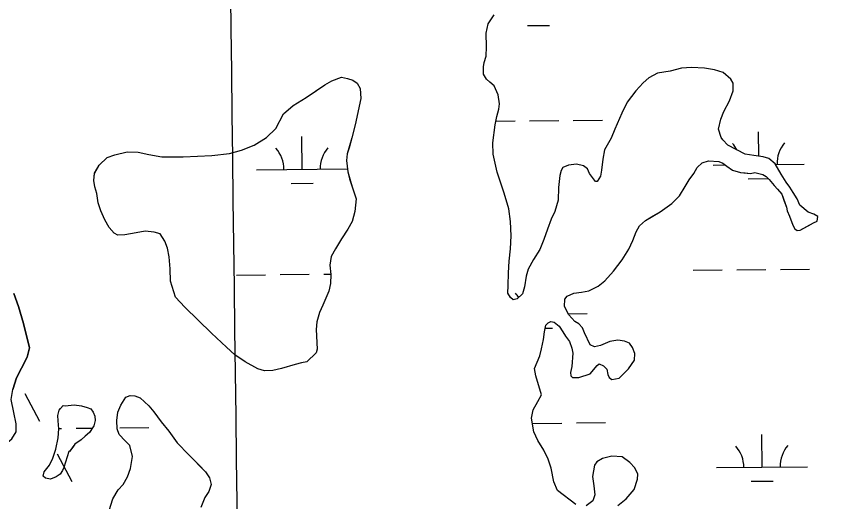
# Model space of a CAD drawing. Extents: x 3734862 to 3772949, y 391520 to 417239.
# Drawn here: x 3762502 to 3763397, y 408713 to 409247 of the extents above; entities that cross this region are included whole.
import ezdxf

# ---------------------------------------------------------------- set-up
doc = ezdxf.new("R2010")
doc.units = 0
for name, color, linetype in [('V-GRID-MAJR', 7, 'Continuous'), ('V-TOPO-SHOR', 7, 'Continuous'), ('V-UTIL-LINE', 7, 'Continuous'), ('V-WETL-SWMP', 7, 'Continuous')]:
    doc.layers.add(name, color=color, linetype=linetype)

msp = doc.modelspace()

# ---------------------------------------------------------------- linework, layer by layer
at = {"layer": 'V-GRID-MAJR'}
for points in [[(3762898.11, 397163.15), (3762817.93, 403220.83), (3762737.71, 409281.1), (3762657.5, 415341.38), (3762657.46, 415343.98)], [(3738908.57, 408973.48), (3741556.26, 409006.89), (3746851.64, 409074.29), (3752147, 409142.46), (3757442.36, 409211.39), (3762737.71, 409281.1), (3768033.05, 409351.58), (3770680.71, 409387.1)]]:
    msp.add_spline(points, degree=3, dxfattribs=at)
at = {"layer": 'V-TOPO-SHOR'}
for points in [[(3763269.62, 409188.13), (3763258.62, 409190.14), (3763244.08, 409190.58), (3763233.07, 409189.84), (3763220.87, 409186.74), (3763206.71, 409184.43), (3763197.26, 409179.36), (3763190.95, 409173.88), (3763183.05, 409165.26), (3763173.57, 409152.72), (3763167.63, 409140.56), (3763160.1, 409122.9), (3763155.73, 409113.09), (3763148.61, 409100.15), (3763146.61, 409089.93), (3763145.38, 409077.75), (3763144.18, 409071.47), (3763140.62, 409065.59), (3763138.65, 409065.59), (3763132, 409074.27), (3763130.06, 409079.38), (3763125.35, 409082.54), (3763117.89, 409084.54), (3763108.85, 409083.4), (3763102.94, 409080.67), (3763100.96, 409077.53), (3763099.37, 409072.03), (3763098.14, 409058.67), (3763097.7, 409044.92), (3763094.11, 409032.35), (3763090.15, 409024.11), (3763085.78, 409013.12), (3763081.81, 409001.74), (3763077.44, 408990.75), (3763070.72, 408979.77), (3763064.78, 408969.18), (3763062.39, 408961.33), (3763060.78, 408949.54), (3763058.39, 408942.08), (3763052.47, 408936.6), (3763048.15, 408935.44), (3763045.4, 408937.81), (3763042.28, 408942.54), (3763042.7, 408951.18), (3763043.15, 408964.94), (3763043.98, 408977.91), (3763045.21, 408991.27), (3763046.06, 409005.8), (3763045.33, 409021.53), (3763043.42, 409035.3), (3763038.37, 409052.61), (3763030.6, 409075.83), (3763026.35, 409095.5), (3763026, 409108.08), (3763028.44, 409127.72), (3763030.44, 409136.76), (3763032.43, 409145), (3763033.24, 409150.9), (3763031.71, 409160.73), (3763027.42, 409170.57), (3763022.72, 409174.52), (3763018.8, 409178.07), (3763015.68, 409183.59), (3763015.71, 409191.45), (3763016.51, 409196.16), (3763018.5, 409203.23), (3763018.94, 409213.45), (3763018.6, 409228.39), (3763020.6, 409238.6), (3763027.32, 409248.79)], [(3762613.76, 409006.42), (3762609.83, 409008.81), (3762604.32, 409014.75), (3762599.62, 409023.45), (3762595.31, 409033.33), (3762592.19, 409042.03), (3762590.65, 409052.29), (3762588.7, 409059.41), (3762587.55, 409066.52), (3762588.37, 409074.4), (3762593.14, 409083.47), (3762602.25, 409091.72), (3762610.55, 409094.85), (3762623.98, 409097.95), (3762636.21, 409097.51), (3762648.04, 409095.1), (3762662.24, 409092.67), (3762685.53, 409092.59), (3762701.32, 409093.32), (3762717.11, 409094.05), (3762736.46, 409096.34), (3762749.89, 409099.84), (3762763.72, 409105.32), (3762777.17, 409113.95), (3762787.47, 409123.77), (3762795.82, 409139.92), (3762806.51, 409148.96), (3762820.75, 409157.59), (3762832.23, 409165.44), (3762841.33, 409171.72), (3762848.85, 409176.03), (3762859.52, 409179.94), (3762866.22, 409178.73), (3762872.14, 409176.73), (3762876.86, 409173.56), (3762879.99, 409167.63), (3762880.74, 409156.57), (3762874.71, 409127.79), (3762871.1, 409113.59), (3762867.91, 409102.55), (3762865.91, 409095.85), (3762865.09, 409088.35), (3762866.62, 409076.11), (3762868.56, 409068.21), (3762871.29, 409059.52), (3762875.59, 409046.48), (3762874.35, 409032.27), (3762871.15, 409021.63), (3762866.38, 409012.96), (3762859.63, 409002.33), (3762852.88, 408991.31), (3762848.11, 408983.04), (3762846.89, 408973.57), (3762848.04, 408963.3), (3762847.61, 408953.44), (3762845.6, 408944.76), (3762839.23, 408929.4), (3762835.25, 408921.52), (3762832.45, 408911.27), (3762831.63, 408902.59), (3762832.73, 408881.27), (3762831.93, 408876.93)], [(3763132.74, 408854.14), (3763140.64, 408863.16), (3763142.61, 408865.11), (3763147.32, 408862.74), (3763151.23, 408859.18), (3763152.39, 408853.28), (3763153.56, 408850.14), (3763156.69, 408847.76), (3763164.56, 408849.31), (3763174.82, 408859.49), (3763181.54, 408868.9), (3763181.96, 408876.36), (3763179.23, 408883.05), (3763176.1, 408887.78), (3763170.61, 408889.77), (3763163.15, 408890.98), (3763154.49, 408889.44), (3763144.26, 408885.15), (3763137.57, 408883.61), (3763132.86, 408885.98), (3763126.62, 408898.98), (3763124.29, 408904.49), (3763120.37, 408908.83), (3763116.06, 408911.6), (3763109.4, 408918.7), (3763104.72, 408928.15), (3763105.14, 408936.01), (3763107.52, 408939.54), (3763115, 408942.65), (3763123.25, 408943.8), (3763131.51, 408945.34), (3763141.75, 408950.41), (3763148.85, 408956.28), (3763158.33, 408966.86), (3763167.81, 408979.4), (3763175.32, 408991.16), (3763179.68, 409000.58), (3763183.25, 409010), (3763187.21, 409016.67), (3763193.52, 409022.54), (3763200.22, 409026.45), (3763209.67, 409031.91), (3763222.68, 409041.3), (3763230.96, 409049.52), (3763237.29, 409060.11), (3763241.64, 409067.17), (3763246.78, 409074.22), (3763250.34, 409080.89), (3763255.87, 409085.98), (3763262.95, 409088.31), (3763274.35, 409087.48), (3763278.66, 409085.5), (3763282.97, 409082.34), (3763289.25, 409077.99), (3763297.88, 409075.21), (3763302.99, 409074.79), (3763308.89, 409074.38), (3763313.6, 409075.15), (3763322.64, 409073.15), (3763326.17, 409070.78), (3763329.69, 409067.62), (3763335.17, 409060.92), (3763338.69, 409056.97), (3763343.39, 409051.45), (3763346.11, 409043.97), (3763348.45, 409037.28), (3763349.21, 409033.35), (3763351.95, 409027.44), (3763355.45, 409017.6), (3763357.79, 409013.27), (3763360.14, 409011.69), (3763363.68, 409012.07), (3763372.34, 409016.75), (3763378.25, 409019.87), (3763382.19, 409021.82), (3763382.99, 409026.93), (3763378.68, 409029.7), (3763372.4, 409031.69), (3763363.39, 409039.58), (3763360.27, 409046.28), (3763355.97, 409053.37), (3763352.07, 409059.28), (3763348.16, 409064.8), (3763342.69, 409073.47), (3763336.05, 409084.89), (3763329, 409090.81), (3763323.1, 409092.41), (3763312.5, 409094.02), (3763303.07, 409095.63), (3763284.24, 409105.53), (3763278.76, 409111.05), (3763276.8, 409113.81), (3763273.69, 409122.86), (3763276.49, 409133.86), (3763279.66, 409142.49), (3763286, 409154.26), (3763289.97, 409165.25), (3763290, 409173.51), (3763287.27, 409177.84), (3763279.04, 409185.34), (3763269.62, 409188.13)], [(3762831.93, 408876.93), (3762821.62, 408867.1), (3762815.7, 408865.94), (3762808.59, 408864.39), (3762793.58, 408859.71), (3762784.1, 408857.77), (3762775.02, 408857.41), (3762767.52, 408859.41), (3762753.74, 408867.36), (3762742.33, 408874.9), (3762733.28, 408883.23), (3762716.76, 408898.68), (3762702.21, 408912.94), (3762687.27, 408927.21), (3762677.05, 408938.3), (3762671.59, 408955.69), (3762671.25, 408969.5), (3762670.11, 408982.53), (3762668.57, 408992.01), (3762665.44, 408999.91), (3762660.34, 409007.83), (3762653.64, 409009.83), (3762643.77, 409010.65), (3762633.9, 409009.11), (3762621.66, 409006.79), (3762613.76, 409006.42)], [(3762516.63, 408882.76), (3762510.04, 408909.15), (3762504.6, 408928.05), (3762499.54, 408942.24)], [(3763117.02, 408710.5), (3763097.03, 408725.9), (3763093.06, 408735.35), (3763089.9, 408750.22), (3763086.79, 408760.3), (3763082.03, 408770.06), (3763075.31, 408780.54), (3763071.02, 408790.31), (3763068.48, 408805.25), (3763070.17, 408814.45), (3763075.31, 408823.47), (3763079.27, 408830.92), (3763072.98, 408851.62), (3763071.84, 408859.88), (3763077.39, 408873.61), (3763079.39, 408881.47), (3763081.39, 408891.68), (3763082.6, 408900.32), (3763084.2, 408907.39), (3763086.57, 408910.13), (3763089.72, 408911.7), (3763093.26, 408910.9), (3763098.74, 408906.55), (3763102.65, 408900.25), (3763105.77, 408895.52), (3763110.08, 408889.61), (3763112.8, 408882.13), (3763113.96, 408876.62), (3763112.72, 408862.08), (3763111.13, 408855.41), (3763111.5, 408851.87), (3763113.46, 408849.89), (3763120.54, 408849.87), (3763132.74, 408854.14)], [(3762486.85, 408708.19), (3762477.06, 408719.24), (3762474.34, 408729.09), (3762474.77, 408738.92), (3762477.59, 408757.01), (3762482.35, 408766.83), (3762490.26, 408776.63), (3762497.36, 408782.51), (3762502.11, 408790.36), (3762502.15, 408799.01), (3762499.44, 408811.61), (3762496.74, 408825.79), (3762498.35, 408836.8), (3762502.34, 408849.77), (3762507.89, 408860.37), (3762514.23, 408872.15), (3762516.63, 408882.76)], [(3762604.33, 408703.74), (3762608.32, 408716.75), (3762614.28, 408726.59), (3762619.83, 408732.49), (3762624.6, 408740.76), (3762627.79, 408749.83), (3762629.81, 408763.24), (3762627.09, 408775.09), (3762621.98, 408780.24), (3762615.3, 408787.37), (3762612.96, 408793.69), (3762612.59, 408802.77), (3762613.81, 408811.85), (3762617, 408819.73), (3762622.56, 408828.39), (3762627.3, 408830.34)], [(3762627.3, 408830.34), (3762632.43, 408829.93), (3762638.34, 408827.54), (3762647.78, 408818.82), (3762653.28, 408812.09), (3762661.53, 408801.4), (3762669.78, 408791.11), (3762679.2, 408778.05), (3762691.78, 408764.98), (3762698.47, 408758.24), (3762703.19, 408753.49), (3762710.26, 408746.36), (3762714.58, 408739.63), (3762716.52, 408732.52), (3762713.73, 408724.64), (3762709.36, 408717.95), (3762704.98, 408706.91)], [(3762559.97, 408768.64), (3762554.38, 408750.9), (3762553.18, 408747.74), (3762550.41, 408743.81), (3762546.05, 408740.67), (3762539.73, 408738.32), (3762534.21, 408739.13), (3762531.85, 408741.51), (3762533.05, 408746.24), (3762538.6, 408753.72), (3762542.58, 408761.2), (3762545.77, 408771.06), (3762548.19, 408783.68), (3762549.02, 408793.54), (3762548.26, 408802.23), (3762547.89, 408808.15), (3762549.49, 408814.07), (3762550.68, 408816.03), (3762553.85, 408819.18), (3762555.82, 408818.78)], [(3762555.82, 408818.78), (3762565.69, 408819.92), (3762573.98, 408818.71), (3762580.29, 408817.1), (3762584.23, 408815.51), (3762586.58, 408811.95), (3762588.54, 408807.6), (3762588.92, 408802.86), (3762587.31, 408796.95), (3762582.55, 408789.47), (3762577.8, 408785.54), (3762573.44, 408781.61), (3762566.71, 408776.5), (3762564.33, 408773.35), (3762560.76, 408768.63), (3762559.97, 408768.64)], [(3763163.4, 408709.14), (3763172.47, 408716.58), (3763181.16, 408726.76), (3763184.74, 408738.15), (3763185.15, 408743.65), (3763182.03, 408750.74), (3763176.55, 408756.66), (3763167.93, 408762.58), (3763156.53, 408763.41), (3763146.3, 408761.09), (3763140, 408757.18), (3763137.63, 408753.66), (3763135.22, 408741.09), (3763136.75, 408730.86), (3763137.9, 408721.03), (3763135.91, 408714.36), (3763128.42, 408708.88)]]:
    msp.add_lwpolyline(points, dxfattribs=at)
at = {"layer": 'V-UTIL-LINE'}
for points in [[(3762511.7, 408832.28), (3762527.92, 408801.86)], [(3762547, 408766.07), (3762563.22, 408735.65)]]:
    msp.add_lwpolyline(points, dxfattribs=at)
at = {"layer": 'V-WETL-SWMP'}
for p, q in [((3763064.05, 409236.75), (3763088.05, 409237)), ((3763029.33, 409131.74), (3763050.31, 409131.96)), ((3763066.31, 409132.13), (3763098.31, 409132.47)), ((3763114.31, 409132.64), (3763146.31, 409132.97)), ((3763318.05, 409093.18), (3763317.77, 409120.04)), ((3762816.27, 409078.74), (3762815.89, 409114.74)), ((3763268.15, 409083.52), (3763281.18, 409083.65)), ((3763336.43, 409084.24), (3763368.15, 409084.57)), ((3762766.27, 409078.22), (3762866.23, 409079.27)), ((3762804.43, 409063.19), (3762828.43, 409063.44)), ((3763306.31, 409068.49), (3763328.46, 409068.72)), ((3763245.96, 408967.84), (3763277.96, 408968.18)), ((3763293.96, 408968.35), (3763325.96, 408968.69)), ((3763341.96, 408968.86), (3763373.96, 408969.2)), ((3762744.08, 408962.54), (3762776.08, 408962.88)), ((3762792.08, 408963.05), (3762824.08, 408963.39)), ((3762840.08, 408963.56), (3762848, 408963.64)), ((3763108.77, 408919.96), (3763129.4, 408920.18)), ((3763083.49, 408904.26), (3763091.56, 408904.35)), ((3762615.94, 408794.68), (3762647.94, 408795.02)), ((3763069.83, 408799.47), (3763101.82, 408799.81)), ((3763117.82, 408799.98), (3763149.82, 408800.32)), ((3762548.98, 408793.97), (3762551.95, 408794)), ((3762567.95, 408794.17), (3762585.66, 408794.36)), ((3763321.66, 408751.39), (3763321.28, 408787.39)), ((3763271.67, 408750.86), (3763371.66, 408751.92)), ((3763309.83, 408735.83), (3763333.83, 408736.08))]:
    msp.add_line(p, q, dxfattribs=at)
for points in [[(3763155.73, 409113.09), (3763148.61, 409100.15), (3763146.61, 409089.93), (3763145.38, 409077.75), (3763144.18, 409071.47), (3763140.62, 409065.59), (3763138.65, 409065.59), (3763132, 409074.27), (3763130.06, 409079.38), (3763125.35, 409082.54), (3763117.89, 409084.54), (3763108.85, 409083.39), (3763102.94, 409080.67), (3763100.96, 409077.53), (3763099.37, 409072.03), (3763098.14, 409058.67), (3763097.7, 409044.92), (3763094.11, 409032.35), (3763090.15, 409024.11), (3763085.78, 409013.12), (3763081.81, 409001.74), (3763077.44, 408990.75), (3763070.72, 408979.77), (3763064.78, 408969.18), (3763062.4, 408961.33), (3763060.78, 408949.54), (3763058.39, 408942.08), (3763052.47, 408936.6), (3763048.15, 408935.44), (3763045.4, 408937.81), (3763042.28, 408942.54), (3763042.7, 408951.18), (3763043.15, 408964.94), (3763043.98, 408977.91), (3763045.21, 408991.27), (3763046.06, 409005.8), (3763045.33, 409021.53), (3763043.42, 409035.29), (3763038.37, 409052.61), (3763030.6, 409075.83), (3763026.35, 409095.5), (3763026, 409108.08), (3763028.44, 409127.72), (3763030.44, 409136.76), (3763032.43, 409145), (3763033.24, 409150.9), (3763031.71, 409160.73), (3763027.42, 409170.57), (3763022.72, 409174.52), (3763018.8, 409178.07), (3763015.68, 409183.59), (3763015.71, 409191.45), (3763016.51, 409196.16), (3763018.5, 409203.23), (3763018.94, 409213.45), (3763018.6, 409228.39), (3763020.6, 409238.6), (3763027.32, 409248.79)], [(3763164.56, 408849.31), (3763174.82, 408859.49), (3763181.54, 408868.9), (3763181.96, 408876.36), (3763179.23, 408883.05), (3763176.11, 408887.78), (3763170.61, 408889.77), (3763163.15, 408890.98), (3763154.49, 408889.44), (3763144.26, 408885.15), (3763137.57, 408883.61), (3763132.86, 408885.98), (3763126.62, 408898.98), (3763124.28, 408904.49), (3763120.37, 408908.83), (3763116.06, 408911.6), (3763109.4, 408918.7), (3763104.72, 408928.15), (3763105.14, 408936.01), (3763107.52, 408939.54), (3763115, 408942.65), (3763123.25, 408943.8), (3763131.51, 408945.34), (3763141.75, 408950.41), (3763148.85, 408956.28), (3763158.33, 408966.86), (3763167.81, 408979.4), (3763175.32, 408991.16), (3763179.68, 409000.58), (3763183.25, 409010), (3763187.21, 409016.67), (3763193.52, 409022.54), (3763209.67, 409031.91), (3763222.68, 409041.3), (3763230.96, 409049.52), (3763237.29, 409060.11), (3763241.64, 409067.17), (3763246.78, 409074.22), (3763250.34, 409080.89), (3763255.87, 409085.98), (3763262.95, 409088.31), (3763274.35, 409087.48), (3763278.66, 409085.5), (3763282.97, 409082.34), (3763289.25, 409077.99), (3763297.88, 409075.21), (3763308.89, 409074.38), (3763313.6, 409075.15), (3763322.64, 409073.15), (3763326.17, 409070.78), (3763329.69, 409067.62), (3763335.17, 409060.92), (3763338.69, 409056.97), (3763343.39, 409051.45), (3763348.44, 409037.28), (3763349.21, 409033.35), (3763351.94, 409027.44), (3763355.45, 409017.6), (3763357.79, 409013.27), (3763360.14, 409011.69), (3763363.68, 409012.07), (3763378.25, 409019.87), (3763382.19, 409021.82), (3763383, 409026.93), (3763378.68, 409029.7), (3763372.4, 409031.69), (3763363.39, 409039.58), (3763360.27, 409046.28), (3763355.97, 409053.37), (3763352.06, 409059.28), (3763348.16, 409064.8), (3763342.69, 409073.47), (3763336.05, 409084.89), (3763328.99, 409090.81), (3763323.1, 409092.41), (3763312.5, 409094.02), (3763303.07, 409095.63), (3763284.24, 409105.53), (3763278.76, 409111.05), (3763276.8, 409113.81), (3763273.69, 409122.86), (3763276.49, 409133.86), (3763279.66, 409142.49), (3763286, 409154.26), (3763289.97, 409165.25), (3763290, 409173.51), (3763287.27, 409177.84), (3763279.04, 409185.34), (3763269.62, 409188.13), (3763258.62, 409190.13), (3763244.08, 409190.58), (3763233.07, 409189.84), (3763220.87, 409186.74), (3763206.71, 409184.43), (3763197.26, 409179.36), (3763190.95, 409173.88), (3763183.06, 409165.26), (3763173.57, 409152.72), (3763167.63, 409140.56), (3763160.1, 409122.9), (3763155.73, 409113.09)], [(3762499.54, 408942.24), (3762504.6, 408928.05), (3762510.04, 408909.15), (3762516.63, 408882.76), (3762514.23, 408872.15), (3762507.89, 408860.37), (3762502.34, 408849.77), (3762498.35, 408836.8)], [(3763117.02, 408710.5), (3763097.04, 408725.9), (3763093.06, 408735.35), (3763089.9, 408750.22), (3763086.79, 408760.3), (3763082.03, 408770.06), (3763075.31, 408780.54), (3763071.02, 408790.31), (3763068.48, 408805.26), (3763070.17, 408814.45), (3763075.31, 408823.47), (3763079.27, 408830.92), (3763072.98, 408851.62), (3763071.84, 408859.88), (3763077.39, 408873.61), (3763079.39, 408881.47), (3763081.39, 408891.68), (3763082.6, 408900.32), (3763084.2, 408907.39), (3763086.57, 408910.14), (3763089.72, 408911.7), (3763093.26, 408910.9), (3763098.74, 408906.55), (3763102.65, 408900.25), (3763105.78, 408895.52), (3763110.08, 408889.61), (3763112.8, 408882.13), (3763113.96, 408876.62), (3763112.72, 408862.08), (3763111.13, 408855.41), (3763111.51, 408851.87), (3763113.46, 408849.89), (3763120.54, 408849.87), (3763132.74, 408854.14), (3763140.64, 408863.16), (3763142.61, 408865.11), (3763147.32, 408862.74), (3763151.23, 408859.18), (3763152.39, 408853.28), (3763153.56, 408850.14), (3763156.69, 408847.76), (3763164.56, 408849.31)], [(3762604.33, 408703.74), (3762608.32, 408716.75), (3762614.28, 408726.59), (3762619.83, 408732.49), (3762624.6, 408740.76), (3762627.79, 408749.83), (3762629.81, 408763.24), (3762627.09, 408775.09), (3762621.98, 408780.24), (3762615.3, 408787.37), (3762612.96, 408793.69), (3762612.6, 408802.77), (3762613.81, 408811.85), (3762617, 408819.73), (3762622.56, 408828.39), (3762627.3, 408830.35), (3762632.43, 408829.93), (3762638.34, 408827.54), (3762647.78, 408818.82), (3762653.28, 408812.09), (3762661.53, 408801.4), (3762669.78, 408791.11), (3762679.2, 408778.05), (3762691.78, 408764.98), (3762710.26, 408746.36), (3762714.58, 408739.63), (3762716.52, 408732.52), (3762713.73, 408724.64), (3762709.37, 408717.95), (3762704.98, 408706.91)], [(3763163.4, 408709.14), (3763172.47, 408716.58), (3763181.16, 408726.76), (3763184.74, 408738.15), (3763185.15, 408743.65), (3763182.03, 408750.74), (3763176.55, 408756.65), (3763167.93, 408762.58), (3763156.53, 408763.41), (3763146.3, 408761.09), (3763140, 408757.19), (3763137.63, 408753.66), (3763135.22, 408741.09), (3763136.75, 408730.86), (3763137.9, 408721.03), (3763135.91, 408714.36), (3763128.42, 408708.88)]]:
    msp.add_lwpolyline(points, dxfattribs=at)
for points in [[(3762613.76, 409006.42), (3762609.83, 409008.81), (3762604.32, 409014.75), (3762599.62, 409023.45), (3762595.31, 409033.33), (3762592.19, 409042.03), (3762590.65, 409052.29), (3762588.71, 409059.41), (3762587.55, 409066.52), (3762588.37, 409074.41), (3762593.14, 409083.47), (3762602.25, 409091.72), (3762610.55, 409094.85), (3762623.98, 409097.95), (3762636.21, 409097.51), (3762648.04, 409095.1), (3762662.24, 409092.67), (3762685.53, 409092.59), (3762717.11, 409094.05), (3762736.46, 409096.34), (3762749.89, 409099.84), (3762763.72, 409105.31), (3762777.17, 409113.95), (3762787.47, 409123.77), (3762795.82, 409139.92), (3762806.51, 409148.96), (3762820.75, 409157.59), (3762841.33, 409171.72), (3762848.85, 409176.03), (3762859.52, 409179.94), (3762866.22, 409178.73), (3762872.14, 409176.73), (3762876.86, 409173.56), (3762879.99, 409167.63), (3762880.74, 409156.57), (3762874.71, 409127.79), (3762871.11, 409113.59), (3762865.91, 409095.85), (3762865.09, 409088.35), (3762866.62, 409076.11), (3762868.57, 409068.21), (3762871.3, 409059.52), (3762875.59, 409046.48), (3762874.35, 409032.27), (3762871.15, 409021.63), (3762866.38, 409012.96), (3762859.63, 409002.33), (3762852.88, 408991.31), (3762848.11, 408983.04), (3762846.89, 408973.57), (3762848.04, 408963.3), (3762847.61, 408953.44), (3762845.6, 408944.76), (3762839.23, 408929.4), (3762835.25, 408921.52), (3762832.45, 408911.27), (3762831.63, 408902.59), (3762832.73, 408881.27), (3762831.92, 408876.93), (3762821.62, 408867.1), (3762815.7, 408865.94), (3762808.59, 408864.39), (3762793.58, 408859.71), (3762784.1, 408857.77), (3762775.02, 408857.41), (3762767.52, 408859.41), (3762753.74, 408867.36), (3762742.32, 408874.9), (3762733.28, 408883.23), (3762716.76, 408898.68), (3762702.21, 408912.94), (3762687.27, 408927.21), (3762677.05, 408938.3), (3762671.59, 408955.69), (3762671.25, 408969.5), (3762670.11, 408982.53), (3762668.57, 408992.01), (3762665.44, 408999.91), (3762660.34, 409007.83), (3762653.64, 409009.83), (3762643.77, 409010.65), (3762633.9, 409009.11), (3762621.66, 409006.79)], [(3762555.82, 408818.78), (3762565.69, 408819.92), (3762573.98, 408818.71), (3762580.29, 408817.1), (3762584.23, 408815.51), (3762586.58, 408811.95), (3762588.54, 408807.6), (3762588.92, 408802.86), (3762587.31, 408796.95), (3762582.55, 408789.47), (3762577.8, 408785.54), (3762573.44, 408781.61), (3762566.71, 408776.5), (3762560.76, 408768.63), (3762559.97, 408768.64), (3762554.38, 408750.9), (3762553.18, 408747.74), (3762550.41, 408743.81), (3762546.05, 408740.67), (3762539.73, 408738.32), (3762534.21, 408739.13), (3762531.85, 408741.51), (3762533.05, 408746.24), (3762538.6, 408753.72), (3762542.58, 408761.2), (3762545.77, 408771.06), (3762548.19, 408783.68), (3762549.02, 408793.54), (3762548.26, 408802.23), (3762547.89, 408808.15), (3762549.49, 408814.06), (3762550.68, 408816.03), (3762553.85, 408819.18)]]:
    msp.add_lwpolyline(points, close=True, dxfattribs=at)
for centre, start, end in [((3762761.02, 409078.63), 359.83336, 41.37702), ((3762871.5, 409079.8), 139.83336, 181.37702), ((3763262.9, 409083.94), 27.74523, 41.37702), ((3763373.38, 409085.1), 139.83336, 181.37702), ((3763024.16, 408919.54), 31.80039, 41.37702), ((3763266.42, 408751.28), 359.83336, 41.37702), ((3763376.9, 408752.45), 139.83336, 181.37702)]:
    msp.add_arc(centre, 35.25, start, end, dxfattribs=at)

doc.saveas('drawing.dxf')
